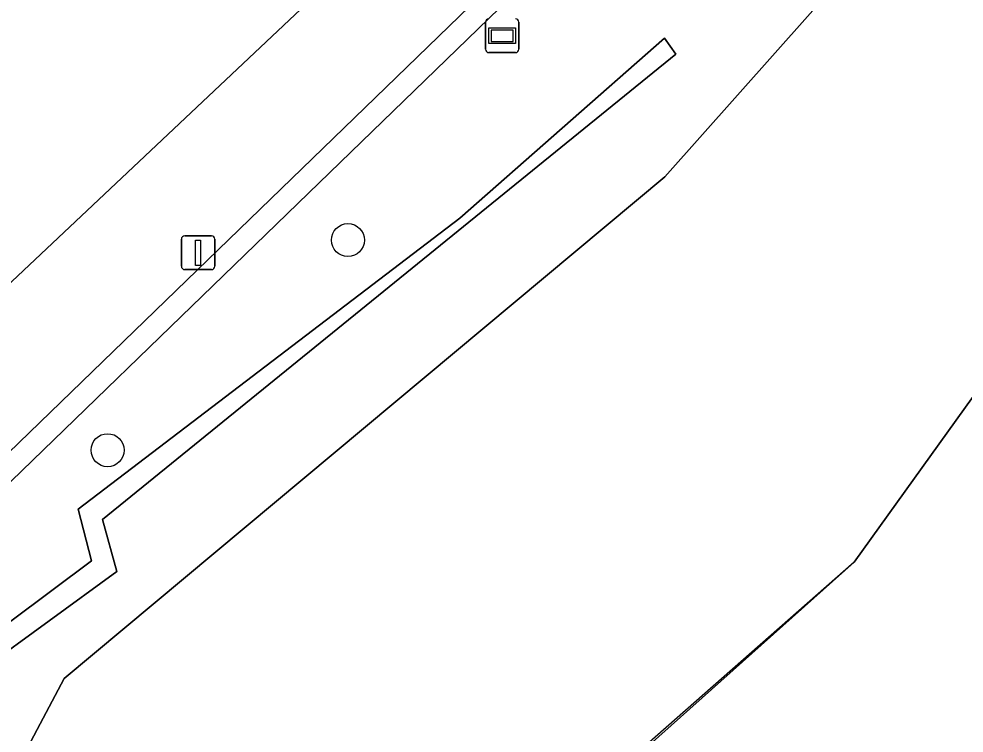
# Model space of a CAD drawing. Extents: x 161087 to 161926, y 382572 to 383873.
# Drawn here: x 161710.88 to 161738.88, y 382934.09 to 382955.25 of the extents above; entities that cross this region are included whole.
import ezdxf

# ---------------------------------------------------------------- set-up
doc = ezdxf.new("R2010")
doc.units = 0
for name, color, linetype in [('IMGEO_Boom', 7, 'Continuous'), ('IMGEO_Groenvoorziening', 7, 'Continuous'), ('IMGEO_Informatiebord', 7, 'Continuous'), ('IMGEO_Lichtmast', 7, 'Continuous'), ('IMGEO_Muur', 7, 'Continuous'), ('IMGEO_Pand', 7, 'Continuous'), ('IMGEO_Voetpad_open', 7, 'Continuous'), ('IMGEO_Walbescherming', 7, 'Continuous'), ('IMGEO_Waterloop', 7, 'Continuous')]:
    doc.layers.add(name, color=color, linetype=linetype)

msp = doc.modelspace()

# ---------------------------------------------------------------- linework, layer by layer
at = {"layer": 'IMGEO_Boom'}
for centre in [(161720.63, 382948.7), (161713.511, 382942.471)]:
    msp.add_circle(centre, 0.489, dxfattribs=at)
at = {"layer": 'IMGEO_Groenvoorziening'}
for points in [[(161764.784, 383024.938), (161761.545, 383027.521), (161758.426, 383029.994), (161740.45, 382984.512), (161731.348, 382964.654), (161727.347, 382959.466), (161726.694, 382957.106), (161693.352, 382924.798), (161684.407, 382919.024), (161684.56, 382918.709), (161702.106, 382924.334), (161705.33, 382926.507), (161708.818, 382929.281), (161712.224, 382935.704), (161730.015, 382950.57), (161736.475, 382957.843), (161744.027, 382973.55), (161757.459, 383006.424)], [(161779.031, 383002.768), (161780.109, 383012.719), (161780.093, 383012.732), (161779.375, 383013.304), (161774.216, 383017.418), (161760.107, 382982.304), (161748.448, 382957.016), (161735.623, 382939.154), (161726.255, 382930.782), (161722.28, 382927.406), (161706.531, 382916.376), (161695.98, 382909.588), (161693.156, 382907.863), (161690.678, 382906.133), (161692.813, 382901.743), (161694.905, 382897.444), (161724.049, 382922.13), (161735.799, 382926.263), (161738.292, 382928.48)], [(161707.756, 382934.491), (161707.072, 382934.741), (161713.036, 382939.19), (161712.636, 382940.719), (161723.947, 382949.347), (161730.007, 382954.68), (161730.34, 382954.21), (161713.356, 382940.416), (161713.789, 382938.874)]]:
    msp.add_lwpolyline(points, close=True, dxfattribs=at)
at = {"layer": 'IMGEO_Informatiebord'}
for p, q in [((161724.705, 382954.354), (161724.705, 382955.154)), ((161724.705, 382955.154), (161724.705, 382954.354)), ((161725.695, 382955.154), (161725.695, 382954.354)), ((161725.695, 382954.354), (161725.695, 382955.154)), ((161725.595, 382954.254), (161724.805, 382954.254)), ((161724.805, 382954.254), (161725.595, 382954.254))]:
    msp.add_line(p, q, dxfattribs=at)
for points in [[(161724.806, 382954.986), (161725.594, 382954.986), (161725.594, 382954.522), (161724.806, 382954.522), (161724.806, 382954.986)], [(161724.871, 382954.921), (161724.871, 382954.587), (161725.529, 382954.587), (161725.529, 382954.921), (161724.871, 382954.921)]]:
    msp.add_lwpolyline(points, dxfattribs=at)
for centre, start, end in [((161724.805, 382955.154), 90, 180), ((161724.805, 382955.154), 90, 180), ((161725.595, 382955.154), 0, 90), ((161725.595, 382955.154), 360, 90), ((161724.805, 382954.354), 180, 270), ((161724.805, 382954.354), 180, 270), ((161725.595, 382954.354), 270, 0), ((161725.595, 382954.354), 270, 0)]:
    msp.add_arc(centre, 0.1, start, end, dxfattribs=at)
at = {"layer": 'IMGEO_Lichtmast'}
for p, q in [((161715.696, 382947.923), (161715.696, 382948.723)), ((161715.696, 382948.723), (161715.696, 382947.923)), ((161715.796, 382948.823), (161716.586, 382948.823)), ((161716.586, 382948.823), (161715.796, 382948.823)), ((161716.686, 382948.723), (161716.686, 382947.923)), ((161716.686, 382947.923), (161716.686, 382948.723)), ((161716.586, 382947.823), (161715.796, 382947.823)), ((161715.796, 382947.823), (161716.586, 382947.823))]:
    msp.add_line(p, q, dxfattribs=at)
msp.add_lwpolyline([(161716.116, 382948.698), (161716.266, 382948.698), (161716.266, 382947.948), (161716.116, 382947.948), (161716.116, 382948.698)], dxfattribs=at)
for centre, start, end in [((161715.796, 382948.723), 90, 180), ((161715.796, 382948.723), 90, 180), ((161716.586, 382948.723), 0, 90), ((161716.586, 382948.723), 360, 90), ((161715.796, 382947.923), 180, 270), ((161715.796, 382947.923), 180, 270), ((161716.586, 382947.923), 270, 0), ((161716.586, 382947.923), 270, 0)]:
    msp.add_arc(centre, 0.1, start, end, dxfattribs=at)
at = {"layer": 'IMGEO_Muur'}
for points in [[(161740.681, 382986.664), (161739.867, 382984.771), (161730.734, 382964.893), (161726.799, 382959.834), (161726.106, 382957.452), (161692.853, 382925.234), (161684.124, 382919.605), (161684.007, 382919.846), (161683.751, 382919.765), (161684.3, 382918.626), (161684.56, 382918.709), (161684.407, 382919.024), (161693.352, 382924.798), (161726.694, 382957.106), (161727.347, 382959.466), (161731.348, 382964.654), (161740.45, 382984.512), (161758.426, 383029.994), (161757.921, 383030.385)], [(161713.789, 382938.874), (161713.356, 382940.416), (161730.34, 382954.21), (161730.007, 382954.68), (161723.947, 382949.347), (161712.636, 382940.719), (161713.036, 382939.19), (161707.072, 382934.741), (161707.756, 382934.491)]]:
    msp.add_lwpolyline(points, close=True, dxfattribs=at)
at = {"layer": 'IMGEO_Pand'}
msp.add_lwpolyline([(161702.92, 382982.299), (161688.472, 382972.585), (161707.418, 382944.406), (161720.259, 382956.518), (161718.876, 382958.573), (161704, 382980.687)], close=True, dxfattribs=at)
at = {"layer": 'IMGEO_Voetpad_open'}
for points in [[(161692.853, 382925.234), (161726.106, 382957.452)], [(161720.259, 382956.518), (161707.418, 382944.406)]]:
    msp.add_lwpolyline(points, dxfattribs=at)
at = {"layer": 'IMGEO_Walbescherming'}
for points in [[(161684.56, 382918.709), (161702.106, 382924.334), (161705.33, 382926.507), (161708.818, 382929.281), (161712.224, 382935.704), (161730.015, 382950.57), (161736.475, 382957.843), (161744.027, 382973.55), (161757.459, 383006.424), (161764.784, 383024.938)], [(161774.216, 383017.418), (161760.107, 382982.304), (161748.448, 382957.016), (161735.623, 382939.154), (161722.28, 382927.406), (161706.531, 382916.376), (161695.98, 382909.588), (161693.156, 382907.863), (161690.678, 382906.133)]]:
    msp.add_lwpolyline(points, dxfattribs=at)
at = {"layer": 'IMGEO_Waterloop'}
for points in [[(161657.159, 382893.749), (161664.2, 382895.285), (161670.194, 382897.122), (161679.954, 382900.706), (161690.678, 382906.133), (161693.156, 382907.863), (161695.98, 382909.588), (161706.531, 382916.376), (161722.28, 382927.406), (161726.255, 382930.782), (161735.623, 382939.154), (161748.448, 382957.016), (161760.107, 382982.304), (161774.216, 383017.418), (161774.349, 383017.679), (161775.315, 383019.573), (161776.357, 383021.615), (161776.473, 383021.844), (161778.334, 383025.491), (161778.45, 383025.718), (161778.56, 383025.934), (161771.435, 383031.567), (161829.761, 383155.16)], [(161768.16, 383034.068), (161766.686, 383030.084), (161766.594, 383029.834), (161765.618, 383027.194), (161764.889, 383025.222), (161764.784, 383024.938), (161757.459, 383006.424), (161744.027, 382973.55), (161736.475, 382957.843), (161730.015, 382950.57), (161712.224, 382935.704), (161708.818, 382929.281), (161705.33, 382926.507), (161702.106, 382924.334), (161684.56, 382918.709), (161684.3, 382918.626), (161679.531, 382916.561), (161676.869, 382915.408), (161673.789, 382914.075), (161673.522, 382913.959), (161660.102, 382908.373)]]:
    msp.add_lwpolyline(points, dxfattribs=at)

doc.saveas('drawing.dxf')
